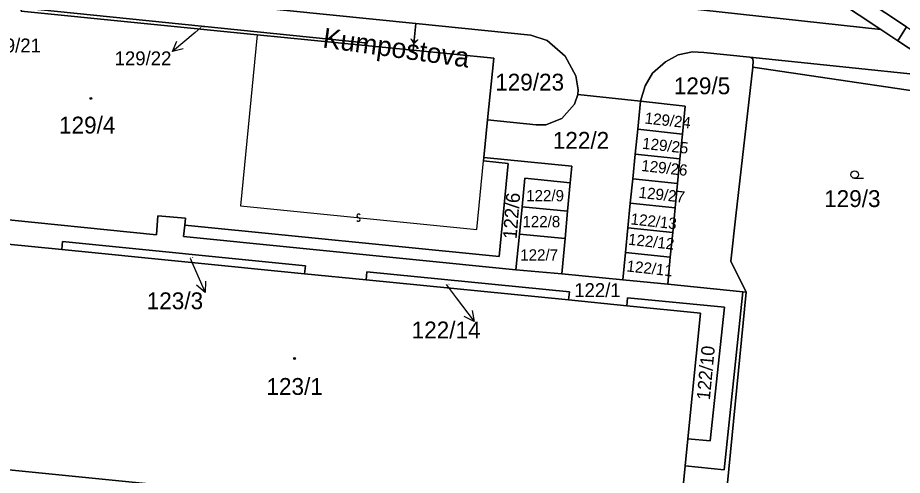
# Model space of a CAD drawing. Extents: x -598233 to -596890, y -1157848 to -1156431.
# Drawn here: x -597800.5 to -597711.3, y -1156928 to -1156881.8 of the extents above; entities that cross this region are included whole.
import ezdxf

# ---------------------------------------------------------------- set-up
doc = ezdxf.new("R2010")
doc.units = 0
for name, color, linetype in [('Level 1', 7, 'Continuous'), ('Level 11', 7, 'Continuous'), ('Level 13', 7, 'Continuous'), ('Level 3', 7, 'Continuous'), ('Level 4', 7, 'Continuous'), ('Level 5', 7, 'Continuous'), ('Level 57', 7, 'Continuous'), ('Level 60', 7, 'Continuous')]:
    doc.layers.add(name, color=color, linetype=linetype)

msp = doc.modelspace()

# ---------------------------------------------------------------- linework, layer by layer
at = {"layer": 'Level 1'}
for points in [[(-597710.87, -1156882.71), (-597741.72, -1156862.26), (-597749.87, -1156856.85)], [(-597750.8, -1156858.25), (-597713.45, -1156882.99)], [(-597829.19, -1156875.22), (-597817.47, -1156876.55), (-597816.45, -1156876.61), (-597814.51, -1156876.06), (-597812.57, -1156875.58), (-597809.58, -1156875.41), (-597804.58, -1156875.91), (-597803.62, -1156876.12), (-597800.76, -1156877.09), (-597797.99, -1156878.23), (-597795.04, -1156878.86), (-597760.34, -1156882.38)], [(-597765.47, -1156884.6), (-597765.45, -1156884.32), (-597800.13, -1156880.8), (-597800.17, -1156881.14)], [(-597739.61, -1156880.14), (-597713.45, -1156882.99)], [(-597800.17, -1156881.14), (-597776.34, -1156883.52)], [(-597760.34, -1156882.38), (-597760.62, -1156885.08)], [(-597744.01, -1156889.53), (-597743.97, -1156889.08), (-597744.22, -1156887.66), (-597745.28, -1156885.69), (-597747.1, -1156884.1), (-597748.74, -1156883.55), (-597760.34, -1156882.38)], [(-597711.75, -1156884.12), (-597710.87, -1156882.71)], [(-597776.34, -1156883.52), (-597765.47, -1156884.6)], [(-597713.45, -1156882.99), (-597711.75, -1156884.12)], [(-597711.75, -1156884.12), (-597708.4, -1156886.33)], [(-597765.47, -1156884.6), (-597760.62, -1156885.08)], [(-597760.62, -1156885.08), (-597752.49, -1156885.88), (-597753.11, -1156892.11)], [(-597726.66, -1156885.77), (-597731.31, -1156885.31), (-597732.44, -1156885.25), (-597733.88, -1156885.55), (-597735.17, -1156886.25), (-597736.49, -1156887.41), (-597737.22, -1156888.66), (-597737.69, -1156890.22)], [(-597708.4, -1156886.33), (-597708.57, -1156887.67), (-597726.66, -1156885.77)], [(-597726.66, -1156885.77), (-597726.4, -1156885.92), (-597726.32, -1156886.16), (-597726.35, -1156886.79)], [(-597726.35, -1156886.79), (-597728.06, -1156901.77), (-597728.59, -1156906.36), (-597727.02, -1156909.5)], [(-597726.35, -1156886.79), (-597702.27, -1156890.36)], [(-597753.11, -1156892.11), (-597748.21, -1156892.59), (-597747.25, -1156892.61), (-597745.64, -1156891.96), (-597744.35, -1156890.53), (-597744.01, -1156889.53)], [(-597744.01, -1156889.53), (-597737.69, -1156890.22)], [(-597737.97, -1156893.05), (-597737.69, -1156890.22)], [(-597737.69, -1156890.22), (-597733.2, -1156890.73), (-597733.47, -1156893.54)], [(-597753.11, -1156892.11), (-597753.48, -1156895.89)], [(-597737.97, -1156893.05), (-597738.22, -1156895.55)], [(-597733.47, -1156893.54), (-597737.97, -1156893.05)], [(-597733.72, -1156896.03), (-597733.47, -1156893.54)], [(-597753.48, -1156895.89), (-597753.52, -1156896.25)], [(-597744.79, -1156898.45), (-597744.6, -1156896.78), (-597753.48, -1156895.89)], [(-597738.47, -1156898.04), (-597738.22, -1156895.55)], [(-597738.22, -1156895.55), (-597733.72, -1156896.03)], [(-597733.72, -1156896.03), (-597733.96, -1156898.52)], [(-597753.52, -1156896.25), (-597751.05, -1156896.5), (-597751.96, -1156905.89), (-597783.65, -1156902.74)], [(-597744.79, -1156898.45), (-597749.35, -1156897.98), (-597749.64, -1156900.87)], [(-597745.05, -1156901.31), (-597744.79, -1156898.45)], [(-597738.72, -1156900.52), (-597738.47, -1156898.04)], [(-597733.96, -1156898.52), (-597738.47, -1156898.04)], [(-597733.96, -1156898.52), (-597734.2, -1156900.99)], [(-597738.72, -1156900.52), (-597738.96, -1156903.01)], [(-597734.2, -1156900.99), (-597738.72, -1156900.52)], [(-597749.64, -1156900.87), (-597749.91, -1156903.64)], [(-597745.05, -1156901.31), (-597749.64, -1156900.87)], [(-597745.28, -1156904.06), (-597745.05, -1156901.31)], [(-597734.44, -1156903.46), (-597734.2, -1156900.99)], [(-597803.79, -1156901.97), (-597786.52, -1156903.7), (-597786.36, -1156901.78), (-597783.58, -1156902.02), (-597783.65, -1156902.74)], [(-597783.65, -1156902.74), (-597783.79, -1156903.88), (-597750.26, -1156907.22)], [(-597739.2, -1156905.5), (-597738.96, -1156903.01)], [(-597734.44, -1156903.46), (-597738.96, -1156903.01)], [(-597750.26, -1156907.22), (-597749.91, -1156903.64)], [(-597745.28, -1156904.06), (-597749.91, -1156903.64)], [(-597745.28, -1156904.06), (-597745.61, -1156907.64)], [(-597734.69, -1156905.94), (-597734.44, -1156903.46)], [(-597801.85, -1156904.61), (-597796.06, -1156905.19)], [(-597771.57, -1156907.63), (-597771.48, -1156906.83), (-597795.98, -1156904.37), (-597796.06, -1156905.19)], [(-597796.06, -1156905.19), (-597771.57, -1156907.63)], [(-597739.48, -1156908.24), (-597739.2, -1156905.5)], [(-597739.2, -1156905.5), (-597734.69, -1156905.94)], [(-597734.69, -1156905.94), (-597734.95, -1156908.68)], [(-597771.57, -1156907.63), (-597765.37, -1156908.24)], [(-597744.95, -1156910.27), (-597744.86, -1156909.45), (-597765.29, -1156907.42), (-597765.37, -1156908.24)], [(-597745.61, -1156907.64), (-597750.26, -1156907.22)], [(-597745.61, -1156907.64), (-597739.48, -1156908.24)], [(-597765.37, -1156908.24), (-597744.95, -1156910.27)], [(-597734.95, -1156908.68), (-597739.48, -1156908.24)], [(-597734.95, -1156908.68), (-597727.36, -1156909.46)], [(-597727.36, -1156909.46), (-597729.26, -1156927.4), (-597733.17, -1156927)], [(-597727.36, -1156909.46), (-597727.02, -1156909.5)], [(-597744.95, -1156910.27), (-597739.08, -1156910.86)], [(-597732.9, -1156924.28), (-597730.67, -1156924.49), (-597729.23, -1156910.99), (-597738.99, -1156910.05), (-597739.08, -1156910.86)], [(-597727.02, -1156909.5), (-597729.1, -1156930.44), (-597729.86, -1156938.05)], [(-597739.08, -1156910.86), (-597731.63, -1156911.6), (-597732.9, -1156924.28)], [(-597733.17, -1156927), (-597732.9, -1156924.28)], [(-597734.12, -1156934.12), (-597811.53, -1156926.41)], [(-597733.17, -1156927), (-597733.89, -1156934.14), (-597734.12, -1156934.12)]]:
    msp.add_lwpolyline(points, dxfattribs=at)
at = {"layer": 'Level 13'}
for centre, start, end in [((-597766.149, -1156902.163), 211.43341, 84.02341), ((-597766.11, -1156901.797), 31.64786, 263.74586)]:
    msp.add_arc(centre, 0.184, start, end, dxfattribs=at)
at = {"layer": 'Level 3'}
msp.add_lwpolyline([(-597776.34, -1156883.52), (-597778.05, -1156900.78), (-597754.21, -1156903.17), (-597753.52, -1156896.25)], dxfattribs=at)
at = {"layer": 'Level 5'}
msp.add_line((-597716.09, -1156898), (-597715.215, -1156898), dxfattribs=at)
for centre, radius in [((-597793.12, -1156889.94), 0.09), ((-597793.12, -1156889.94), 0.0521), ((-597716.09, -1156897.625), 0.375), ((-597772.58, -1156916.18), 0.09), ((-597772.58, -1156916.18), 0.0521)]:
    msp.add_circle(centre, radius, dxfattribs=at)
at = {"layer": 'Level 57'}
for p, q in [((-597782.595, -1156883.279), (-597784.9, -1156885.2)), ((-597782.02, -1156882.8), (-597782.595, -1156883.279)), ((-597783.12, -1156906.04), (-597782.807, -1156906.759)), ((-597782.807, -1156906.759), (-597781.609, -1156909.51)), ((-597757.28, -1156908.72), (-597756.273, -1156910.055)), ((-597756.273, -1156910.055), (-597754.467, -1156912.45))]:
    msp.add_line(p, q, dxfattribs=at)
for points in [[(-597783.811, -1156884.943), (-597784.9, -1156885.2), (-597784.452, -1156884.175)], [(-597781.55, -1156908.393), (-597781.609, -1156909.51), (-597782.467, -1156908.792)], [(-597754.669, -1156911.351), (-597754.467, -1156912.45), (-597755.468, -1156911.953)]]:
    msp.add_lwpolyline(points, dxfattribs=at)
at = {"layer": 'Level 60'}
for points in [[(-597741.72, -1156862.26), (-597710.87, -1156882.71), (-597711.75, -1156884.12), (-597713.45, -1156882.99), (-597750.8, -1156858.25), (-597749.87, -1156856.85)], [(-597765.47, -1156884.6), (-597776.34, -1156883.52), (-597800.17, -1156881.14), (-597800.13, -1156880.8), (-597765.45, -1156884.32)], [(-597752.49, -1156885.88), (-597760.62, -1156885.08), (-597760.34, -1156882.38), (-597748.74, -1156883.55), (-597747.1, -1156884.1), (-597745.28, -1156885.69), (-597744.22, -1156887.66), (-597743.97, -1156889.08), (-597744.01, -1156889.53), (-597744.35, -1156890.53), (-597745.64, -1156891.96), (-597747.25, -1156892.61), (-597748.21, -1156892.59), (-597753.11, -1156892.11)], [(-597682.22, -1156903.7), (-597702.27, -1156890.36), (-597708.4, -1156886.33), (-597711.75, -1156884.12), (-597710.87, -1156882.71), (-597659.26, -1156916.93), (-597656.8, -1156915.89), (-597638.44, -1156928.08), (-597636.81, -1156929.27), (-597635.43, -1156930.59), (-597635.08, -1156931.38), (-597634.79, -1156932.66), (-597634.89, -1156933.59), (-597635.29, -1156934.12), (-597638.87, -1156932.14), (-597647.93, -1156926.15), (-597673.86, -1156909.26)], [(-597726.35, -1156886.79), (-597728.06, -1156901.77), (-597728.59, -1156906.36), (-597727.02, -1156909.5), (-597727.36, -1156909.46), (-597734.95, -1156908.68), (-597734.69, -1156905.94), (-597734.44, -1156903.46), (-597734.2, -1156900.99), (-597733.96, -1156898.52), (-597733.72, -1156896.03), (-597733.47, -1156893.54), (-597733.2, -1156890.73), (-597737.69, -1156890.22), (-597737.22, -1156888.66), (-597736.49, -1156887.41), (-597735.17, -1156886.25), (-597733.88, -1156885.55), (-597732.44, -1156885.25), (-597731.31, -1156885.31), (-597726.66, -1156885.77), (-597726.4, -1156885.92), (-597726.32, -1156886.16)], [(-597708.4, -1156886.33), (-597702.27, -1156890.36), (-597726.35, -1156886.79), (-597726.32, -1156886.16), (-597726.4, -1156885.92), (-597726.66, -1156885.77), (-597708.57, -1156887.67)], [(-597728.06, -1156901.77), (-597726.35, -1156886.79), (-597702.27, -1156890.36), (-597704.74, -1156904.94), (-597709.45, -1156932.7), (-597709.6, -1156933.62), (-597708.92, -1156933.7), (-597709.57, -1156940.36), (-597729.86, -1156938.05), (-597729.1, -1156930.44), (-597727.02, -1156909.5), (-597728.59, -1156906.36)], [(-597737.69, -1156890.22), (-597737.97, -1156893.05), (-597738.22, -1156895.55), (-597738.47, -1156898.04), (-597738.72, -1156900.52), (-597738.96, -1156903.01), (-597739.2, -1156905.5), (-597739.48, -1156908.24), (-597745.61, -1156907.64), (-597745.28, -1156904.06), (-597745.05, -1156901.31), (-597744.79, -1156898.45), (-597744.6, -1156896.78), (-597753.48, -1156895.89), (-597753.11, -1156892.11), (-597748.21, -1156892.59), (-597747.25, -1156892.61), (-597745.64, -1156891.96), (-597744.35, -1156890.53), (-597744.01, -1156889.53)], [(-597737.69, -1156890.22), (-597733.2, -1156890.73), (-597733.47, -1156893.54), (-597737.97, -1156893.05)], [(-597737.97, -1156893.05), (-597733.47, -1156893.54), (-597733.72, -1156896.03), (-597738.22, -1156895.55)], [(-597744.6, -1156896.78), (-597744.79, -1156898.45), (-597749.35, -1156897.98), (-597749.64, -1156900.87), (-597749.91, -1156903.64), (-597750.26, -1156907.22), (-597783.79, -1156903.88), (-597783.65, -1156902.74), (-597751.96, -1156905.89), (-597751.05, -1156896.5), (-597753.52, -1156896.25), (-597753.48, -1156895.89)], [(-597738.22, -1156895.55), (-597733.72, -1156896.03), (-597733.96, -1156898.52), (-597738.47, -1156898.04)], [(-597749.35, -1156897.98), (-597744.79, -1156898.45), (-597745.05, -1156901.31), (-597749.64, -1156900.87)], [(-597738.47, -1156898.04), (-597733.96, -1156898.52), (-597734.2, -1156900.99), (-597738.72, -1156900.52)], [(-597738.72, -1156900.52), (-597734.2, -1156900.99), (-597734.44, -1156903.46), (-597738.96, -1156903.01)], [(-597745.28, -1156904.06), (-597749.91, -1156903.64), (-597749.64, -1156900.87), (-597745.05, -1156901.31)], [(-597738.96, -1156903.01), (-597734.44, -1156903.46), (-597734.69, -1156905.94), (-597739.2, -1156905.5)], [(-597732.9, -1156924.28), (-597733.17, -1156927), (-597733.89, -1156934.14), (-597734.12, -1156934.12), (-597811.53, -1156926.41), (-597810.33, -1156914.08), (-597809.92, -1156909.87), (-597809.33, -1156903.87), (-597801.85, -1156904.61), (-597796.06, -1156905.19), (-597771.57, -1156907.63), (-597765.37, -1156908.24), (-597744.95, -1156910.27), (-597739.08, -1156910.86), (-597731.63, -1156911.6)], [(-597749.91, -1156903.64), (-597745.28, -1156904.06), (-597745.61, -1156907.64), (-597750.26, -1156907.22)], [(-597771.57, -1156907.63), (-597796.06, -1156905.19), (-597795.98, -1156904.37), (-597771.48, -1156906.83)], [(-597739.48, -1156908.24), (-597739.2, -1156905.5), (-597734.69, -1156905.94), (-597734.95, -1156908.68)], [(-597744.95, -1156910.27), (-597765.37, -1156908.24), (-597765.29, -1156907.42), (-597744.86, -1156909.45)], [(-597727.36, -1156909.46), (-597727.02, -1156909.5), (-597729.1, -1156930.44), (-597729.86, -1156938.05), (-597734.53, -1156937.52), (-597734.12, -1156934.12), (-597733.89, -1156934.14), (-597733.17, -1156927), (-597729.26, -1156927.4)], [(-597730.67, -1156924.49), (-597732.9, -1156924.28), (-597731.63, -1156911.6), (-597739.08, -1156910.86), (-597738.99, -1156910.05), (-597729.23, -1156910.99)], [(-597734.12, -1156934.12), (-597734.53, -1156937.52), (-597757.78, -1156934.88), (-597772.34, -1156933.23), (-597786.67, -1156931.6), (-597800.79, -1156930), (-597800.83, -1156930.42), (-597811.77, -1156929.19), (-597811.53, -1156926.41)]]:
    msp.add_lwpolyline(points, close=True, dxfattribs=at)
for points in [[(-597750.8, -1156858.25), (-597713.45, -1156882.99), (-597739.61, -1156880.14)], [(-597710.87, -1156882.71), (-597741.72, -1156862.26)], [(-597800.17, -1156881.14), (-597776.34, -1156883.52), (-597765.47, -1156884.6), (-597760.62, -1156885.08), (-597752.49, -1156885.88), (-597753.11, -1156892.11), (-597753.48, -1156895.89), (-597753.52, -1156896.25), (-597751.05, -1156896.5), (-597751.96, -1156905.89), (-597783.65, -1156902.74), (-597783.58, -1156902.02), (-597786.36, -1156901.78), (-597786.52, -1156903.7), (-597803.79, -1156901.97), (-597803.55, -1156899.74), (-597822.67, -1156897.83), (-597826.39, -1156897.46), (-597835.21, -1156896.58), (-597834.33, -1156888.02), (-597831.87, -1156888.28), (-597830.85, -1156878.09)], [(-597795.04, -1156878.86), (-597760.34, -1156882.38), (-597760.62, -1156885.08), (-597765.47, -1156884.6), (-597765.45, -1156884.32), (-597800.13, -1156880.8)], [(-597708.57, -1156887.67), (-597726.66, -1156885.77), (-597731.31, -1156885.31), (-597732.44, -1156885.25), (-597733.88, -1156885.55), (-597735.17, -1156886.25), (-597736.49, -1156887.41), (-597737.22, -1156888.66), (-597737.69, -1156890.22), (-597744.01, -1156889.53), (-597743.97, -1156889.08), (-597744.22, -1156887.66), (-597745.28, -1156885.69), (-597747.1, -1156884.1), (-597748.74, -1156883.55), (-597760.34, -1156882.38), (-597795.04, -1156878.86)], [(-597739.61, -1156880.14), (-597713.45, -1156882.99), (-597711.75, -1156884.12), (-597708.4, -1156886.33)], [(-597803.79, -1156901.97), (-597786.52, -1156903.7), (-597786.36, -1156901.78), (-597783.58, -1156902.02), (-597783.65, -1156902.74), (-597783.79, -1156903.88), (-597750.26, -1156907.22), (-597745.61, -1156907.64), (-597739.48, -1156908.24), (-597734.95, -1156908.68), (-597727.36, -1156909.46), (-597729.26, -1156927.4), (-597733.17, -1156927), (-597732.9, -1156924.28), (-597730.67, -1156924.49), (-597729.23, -1156910.99), (-597738.99, -1156910.05), (-597739.08, -1156910.86), (-597744.95, -1156910.27), (-597744.86, -1156909.45), (-597765.29, -1156907.42), (-597765.37, -1156908.24), (-597771.57, -1156907.63), (-597771.48, -1156906.83), (-597795.98, -1156904.37), (-597796.06, -1156905.19), (-597801.85, -1156904.61)]]:
    msp.add_lwpolyline(points, dxfattribs=at)

# ---------------------------------------------------------------- texts
at = {"layer": 'Level 11'}
msp.add_text('Kumpoštova', height=2, rotation=352.09974, dxfattribs=at).set_placement((-597769.82, -1156884.789))
at = {"layer": 'Level 4'}
for s, height, p in [('129/22', 0.1, (-597782.02, -1156882.8)), ('129/23', 1.7, (-597752.347, -1156889.15)), ('129/5', 1.7, (-597734.329, -1156889.52)), ('129/4', 1.7, (-597796.337, -1156893.48)), ('122/2', 1.7, (-597746.537, -1156895.02)), ('122/9', 1.14, (-597749.221, -1156900.32)), ('129/3', 1.7, (-597719.17, -1156900.9)), ('122/8', 1.14, (-597749.603, -1156902.94)), ('122/7', 1.14, (-597749.818, -1156906.3)), ('123/3', 0.1, (-597783.12, -1156906.04)), ('122/1', 1.4, (-597744.374, -1156909.98)), ('122/14', 0.1, (-597757.28, -1156908.72)), ('123/1', 1.7, (-597775.417, -1156919.85))]:
    msp.add_text(s, height=height, dxfattribs=at).set_placement(p)
for s, height, rotation, p in [('129/24', 1.14, 353.7, (-597737.313, -1156892.467)), ('129/25', 1.14, 353.7, (-597737.56, -1156895.014)), ('129/26', 1.14, 353.7, (-597737.653, -1156897.257)), ('122/6', 1.4, 85.5, (-597750.187, -1156904.175)), ('129/27', 1.14, 353.7, (-597737.919, -1156899.959)), ('122/13', 1.14, 353.7, (-597738.73, -1156902.644)), ('122/12', 1.14, 353.7, (-597738.983, -1156904.695)), ('122/11', 1.14, 353.7, (-597739.136, -1156907.392)), ('122/10', 1.34, 84.6, (-597730.698, -1156920.421))]:
    msp.add_text(s, height=height, rotation=rotation, dxfattribs=at).set_placement(p)
at = {"layer": 'Level 57'}
for s, height, p in [('129/21', 1.4, (-597803.89, -1156885.3)), ('129/22', 1.4, (-597790.729, -1156886.6)), ('123/3', 1.7, (-597787.491, -1156911.21)), ('122/14', 1.7, (-597760.773, -1156914.15))]:
    msp.add_text(s, height=height, dxfattribs=at).set_placement(p)

doc.saveas('drawing.dxf')
